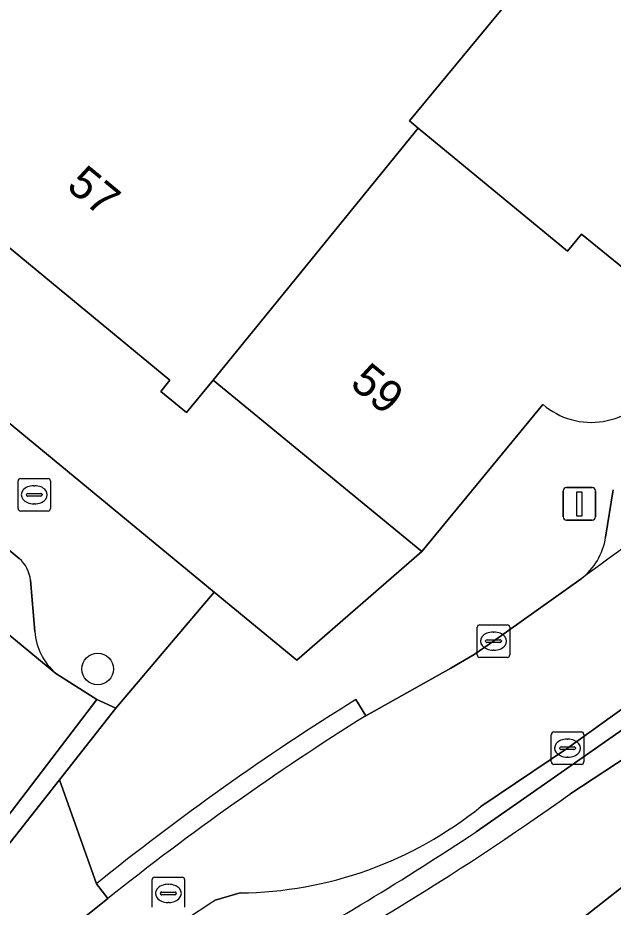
# Model space of a CAD drawing. Extents: x 158352 to 159489, y 383828 to 384603.
# Drawn here: x 159300.73 to 159319.09, y 384230.93 to 384258.36 of the extents above; entities that cross this region are included whole.
import ezdxf

# ---------------------------------------------------------------- set-up
doc = ezdxf.new("R2010")
doc.units = 0
for name, color, linetype in [('IMGEO_Berm_open', 7, 'Continuous'), ('IMGEO_Boom', 7, 'Continuous'), ('IMGEO_Brandkraan', 7, 'Continuous'), ('IMGEO_Erf', 7, 'Continuous'), ('IMGEO_Kolk', 7, 'Continuous'), ('IMGEO_Lichtmast', 7, 'Continuous'), ('IMGEO_Pand', 7, 'Continuous'), ('IMGEO_Pand_nummerreeks', 7, 'Continuous'), ('IMGEO_Parkeervlak_open', 7, 'Continuous'), ('IMGEO_Rijbaan_lokaal_open', 7, 'Continuous'), ('IMGEO_Rijbaan_regionaal_gesloten', 7, 'Continuous'), ('IMGEO_Rioolput', 7, 'Continuous'), ('IMGEO_Verkeerseiland_open', 7, 'Continuous'), ('IMGEO_Voetpad_open', 7, 'Continuous')]:
    doc.layers.add(name, color=color, linetype=linetype)

msp = doc.modelspace()

# ---------------------------------------------------------------- linework, layer by layer
at = {"layer": 'IMGEO_Berm_open'}
for points in [[(159329.688, 384244.338), (159322.899, 384239.582), (159319.463, 384237.121), (159317.68, 384235.836), (159315.006, 384234.032)], [(159314.858, 384233.25), (159316.22, 384234.203), (159319.804, 384236.712), (159323.208, 384239.351), (159329.919, 384243.925)], [(159307.586, 384231.37), (159306.82, 384231.15)]]:
    msp.add_lwpolyline(points, dxfattribs=at)
for centre, radius, start, end in [((159307.451, 384243.417), 12.048, 270.6398, 308.8321), ((159264.275, 384309.393), 91.413, 298.62816, 303.59692), ((159320.717, 384209.578), 25.66, 122.7902, 131.1036)]:
    msp.add_arc(centre, radius, start, end, dxfattribs=at)
at = {"layer": 'IMGEO_Boom'}
msp.add_circle((159303.193, 384238.275), 0.489, dxfattribs=at)
at = {"layer": 'IMGEO_Brandkraan'}
for p, q in [((159300.737, 384243.223), (159300.737, 384244.075)), ((159300.812, 384244.149), (159301.664, 384244.149)), ((159301.738, 384244.075), (159301.738, 384243.223)), ((159301.225, 384243.929), (159301.25, 384243.929)), ((159300.996, 384243.643), (159300.996, 384243.655)), ((159301.434, 384243.606), (159301.036, 384243.606)), ((159301.039, 384243.692), (159301.437, 384243.692)), ((159301.48, 384243.655), (159301.48, 384243.643)), ((159301.248, 384243.369), (159301.223, 384243.369)), ((159301.664, 384243.149), (159300.812, 384243.149))]:
    msp.add_line(p, q, dxfattribs=at)
for points in [[(159300.737, 384243.223), (159300.737, 384244.075)], [(159300.812, 384244.149), (159301.664, 384244.149)], [(159301.738, 384244.075), (159301.738, 384243.223)], [(159301.664, 384243.149), (159300.812, 384243.149)]]:
    msp.add_lwpolyline(points, dxfattribs=at)
for centre, radius, start, end in [((159300.814, 384244.073), 0.0765, 91.552, 178.448), ((159300.814, 384244.073), 0.0765, 91.552, 178.448), ((159301.662, 384244.073), 0.0765, 1.552, 88.448), ((159301.662, 384244.073), 0.0765, 1.552, 88.448), ((159301.036, 384243.652), 0.0403, 85.8775, 175.7526), ((159301.033, 384243.642), 0.0366, 178.938, 274.7102), ((159301.437, 384243.649), 0.043, 264.8664, 352.4533), ((159301.441, 384243.654), 0.0386, 1.7309, 96.639), ((159300.814, 384243.225), 0.0765, 181.552, 268.448), ((159300.814, 384243.225), 0.0765, 181.552, 268.448), ((159301.662, 384243.225), 0.0765, 271.552, 358.448), ((159301.662, 384243.225), 0.0765, 271.552, 358.448)]:
    msp.add_arc(centre, radius, start, end, dxfattribs=at)
for centre, major_axis, ratio, start_param, end_param in [((159301.224, 384243.649), (-0.387, 0.002), 0.722429, 4.712389, 7.853982), ((159301.249, 384243.649), (-0.39, 0.002), 0.717154, 1.570796, 4.712389)]:
    msp.add_ellipse(centre, major_axis=major_axis, ratio=ratio, start_param=start_param, end_param=end_param, dxfattribs=at)
at = {"layer": 'IMGEO_Erf'}
for points in [[(159318.085, 384275.084), (159314.683, 384276.49), (159313.069, 384279.624), (159306.962, 384276.479), (159305.895, 384275.185), (159313.352, 384269.026), (159313.873, 384269.658), (159317.975, 384261.445), (159312.803, 384255.183), (159313.076, 384254.957), (159317.674, 384251.159), (159318.109, 384251.685), (159320.086, 384250.084), (159322.974, 384251.536), (159326.899, 384253.477), (159324.197, 384258.723), (159320.376, 384256.754), (159318.207, 384261.261), (159317.17, 384263.417), (159320.469, 384265.116), (159317.983, 384269.944), (159320.156, 384271.063)], [(159306.755, 384247.189), (159305.93, 384246.184), (159305.137, 384246.836), (159305.42, 384247.181), (159302.001, 384250), (159294.139, 384256.483), (159294.317, 384256.697), (159294.741, 384256.347), (159298.013, 384260.308), (159297.72, 384260.55), (159297.972, 384260.855), (159299.94, 384259.229), (159306.226, 384266.84), (159301.932, 384270.387), (159289.298, 384255.066), (159295.441, 384250), (159306.782, 384240.648), (159309.333, 384238.544), (159313.191, 384241.901)]]:
    msp.add_lwpolyline(points, close=True, dxfattribs=at)
at = {"layer": 'IMGEO_Kolk'}
for p, q in [((159314.971, 384239.636), (159315.823, 384239.636)), ((159314.896, 384238.71), (159314.896, 384239.562)), ((159315.384, 384239.416), (159315.409, 384239.416)), ((159315.897, 384239.562), (159315.897, 384238.71)), ((159315.155, 384239.13), (159315.155, 384239.142)), ((159315.593, 384239.093), (159315.195, 384239.093)), ((159315.198, 384239.179), (159315.596, 384239.179)), ((159315.639, 384239.142), (159315.639, 384239.13)), ((159315.407, 384238.856), (159315.382, 384238.856)), ((159315.823, 384238.636), (159314.971, 384238.636)), ((159317.255, 384236.335), (159318.107, 384236.335)), ((159317.18, 384235.409), (159317.18, 384236.261)), ((159317.668, 384236.115), (159317.693, 384236.115)), ((159318.181, 384236.261), (159318.181, 384235.409)), ((159317.439, 384235.829), (159317.439, 384235.841)), ((159317.877, 384235.792), (159317.479, 384235.792)), ((159317.482, 384235.878), (159317.88, 384235.878)), ((159317.923, 384235.841), (159317.923, 384235.829)), ((159317.691, 384235.555), (159317.666, 384235.555)), ((159318.107, 384235.335), (159317.255, 384235.335))]:
    msp.add_line(p, q, dxfattribs=at)
for points in [[(159314.971, 384239.636), (159315.823, 384239.636)], [(159314.896, 384238.71), (159314.896, 384239.562)], [(159315.897, 384239.562), (159315.897, 384238.71)], [(159315.823, 384238.636), (159314.971, 384238.636)], [(159317.255, 384236.335), (159318.107, 384236.335)], [(159317.18, 384235.409), (159317.18, 384236.261)], [(159318.181, 384236.261), (159318.181, 384235.409)], [(159318.107, 384235.335), (159317.255, 384235.335)]]:
    msp.add_lwpolyline(points, dxfattribs=at)
for centre, radius, start, end in [((159314.973, 384239.56), 0.0765, 91.552, 178.448), ((159314.973, 384239.56), 0.0765, 91.552, 178.448), ((159315.821, 384239.56), 0.0765, 1.552, 88.448), ((159315.821, 384239.56), 0.0765, 1.552, 88.448), ((159315.195, 384239.139), 0.0403, 85.8775, 175.7526), ((159315.192, 384239.129), 0.0366, 178.938, 274.7102), ((159315.596, 384239.136), 0.043, 264.8664, 352.4533), ((159315.6, 384239.141), 0.0386, 1.7309, 96.639), ((159314.973, 384238.712), 0.0765, 181.552, 268.448), ((159314.973, 384238.712), 0.0765, 181.552, 268.448), ((159315.821, 384238.712), 0.0765, 271.552, 358.448), ((159315.821, 384238.712), 0.0765, 271.552, 358.448), ((159317.257, 384236.259), 0.0765, 91.552, 178.448), ((159317.257, 384236.259), 0.0765, 91.552, 178.448), ((159318.105, 384236.259), 0.0765, 1.552, 88.448), ((159318.105, 384236.259), 0.0765, 1.552, 88.448), ((159317.479, 384235.838), 0.0403, 85.8775, 175.7526), ((159317.476, 384235.828), 0.0366, 178.938, 274.7102), ((159317.88, 384235.835), 0.043, 264.8664, 352.4533), ((159317.884, 384235.84), 0.0386, 1.7309, 96.639), ((159317.257, 384235.411), 0.0765, 181.552, 268.448), ((159317.257, 384235.411), 0.0765, 181.552, 268.448), ((159318.105, 384235.411), 0.0765, 271.552, 358.448), ((159318.105, 384235.411), 0.0765, 271.552, 358.448)]:
    msp.add_arc(centre, radius, start, end, dxfattribs=at)
for centre, major_axis, ratio, start_param, end_param in [((159315.383, 384239.136), (-0.387, 0.002), 0.722429, 4.712389, 7.853982), ((159315.408, 384239.136), (-0.39, 0.002), 0.717154, 1.570796, 4.712389), ((159317.667, 384235.835), (-0.387, 0.002), 0.722429, 4.712389, 7.853982), ((159317.692, 384235.835), (-0.39, 0.002), 0.717154, 1.570796, 4.712389)]:
    msp.add_ellipse(centre, major_axis=major_axis, ratio=ratio, start_param=start_param, end_param=end_param, dxfattribs=at)
at = {"layer": 'IMGEO_Lichtmast'}
for p, q in [((159317.549, 384242.97), (159317.549, 384243.77)), ((159317.549, 384243.77), (159317.549, 384242.97)), ((159317.649, 384243.87), (159318.439, 384243.87)), ((159318.439, 384243.87), (159317.649, 384243.87)), ((159318.539, 384243.77), (159318.539, 384242.97)), ((159318.539, 384242.97), (159318.539, 384243.77)), ((159318.439, 384242.87), (159317.649, 384242.87)), ((159317.649, 384242.87), (159318.439, 384242.87))]:
    msp.add_line(p, q, dxfattribs=at)
msp.add_lwpolyline([(159317.969, 384243.745), (159318.119, 384243.745), (159318.119, 384242.995), (159317.969, 384242.995), (159317.969, 384243.745)], dxfattribs=at)
for centre, start, end in [((159317.649, 384243.77), 90, 180), ((159317.649, 384243.77), 90, 180), ((159318.439, 384243.77), 0, 90), ((159318.439, 384243.77), 360, 90), ((159317.649, 384242.97), 180, 270), ((159317.649, 384242.97), 180, 270), ((159318.439, 384242.97), 270, 0), ((159318.439, 384242.97), 270, 0)]:
    msp.add_arc(centre, 0.1, start, end, dxfattribs=at)
at = {"layer": 'IMGEO_Pand'}
msp.add_lwpolyline([(159313.076, 384254.957), (159312.803, 384255.183), (159317.975, 384261.445), (159313.873, 384269.658), (159313.352, 384269.026), (159305.895, 384275.185), (159301.932, 384270.387), (159306.226, 384266.84), (159299.94, 384259.229), (159297.972, 384260.855), (159297.72, 384260.55), (159298.013, 384260.308), (159294.741, 384256.347), (159294.317, 384256.697), (159294.139, 384256.483), (159302.001, 384250), (159305.42, 384247.181), (159305.137, 384246.836), (159305.93, 384246.184), (159306.755, 384247.189), (159309.042, 384250)], close=True, dxfattribs=at)
msp.add_lwpolyline([(159320.189, 384250), (159320.086, 384250.084), (159318.109, 384251.685), (159317.674, 384251.159), (159313.076, 384254.957), (159309.042, 384250), (159306.755, 384247.189), (159313.191, 384241.901), (159316.923, 384246.435)], dxfattribs=at)
msp.add_arc((159318.412, 384248.163), 2.28, 229.2472, 329.3217, dxfattribs=at)
at = {"layer": 'IMGEO_Parkeervlak_open'}
for points in [[(159225.161, 384301.587), (159301.9, 384238.141)], [(159300.775, 384241.686), (159293.416, 384247.796), (159293.064, 384248.09), (159290.776, 384250), (159287.517, 384252.693), (159241.358, 384290.832), (159229.38, 384300.734)], [(159319.088, 384243.804), (159318.852, 384242.34)], [(159301.258, 384239.429), (159301.123, 384241.017)]]:
    msp.add_lwpolyline(points, dxfattribs=at)
for centre, radius, start, end in [((159501.437, 383990.721), 310.293, 124.11072, 126.2173), ((159316.91, 384242.619), 1.962, 307.3823, 351.8158), ((159300.091, 384240.905), 1.038, 6.1869, 48.7782), ((159303.124, 384239.555), 1.87, 183.8602, 229.1274)]:
    msp.add_arc(centre, radius, start, end, dxfattribs=at)
at = {"layer": 'IMGEO_Rijbaan_lokaal_open'}
for points in [[(159299.753, 384232.877), (159303.164, 384237.341), (159301.9, 384238.141), (159225.161, 384301.587), (159224.159, 384302.406), (159220.373, 384297.799), (159232.03, 384288.166), (159236.181, 384284.746), (159236.448, 384284.522), (159273.782, 384253.186), (159296.711, 384234.727), (159296.822, 384234.635)], [(159315.006, 384234.032), (159317.68, 384235.836), (159319.463, 384237.121), (159322.899, 384239.582), (159329.688, 384244.338)], [(159318.101, 384241.06), (159315.398, 384239.135), (159314.797, 384238.724), (159314.077, 384238.305), (159311.46, 384236.837)], [(159303.509, 384231.201), (159302.722, 384230.569), (159303.847, 384228.914)], [(159306.82, 384231.15), (159307.586, 384231.37)]]:
    msp.add_lwpolyline(points, dxfattribs=at)
msp.add_lwpolyline([(159299.753, 384232.877), (159300.272, 384232.641), (159302.011, 384234.855), (159303.75, 384237.069), (159303.164, 384237.341)], close=True, dxfattribs=at)
for centre, radius, start, end in [((159501.437, 383990.721), 310.293, 124.11072, 126.2173), ((159357.435, 384163.551), 86.513, 122.10163, 128.55958), ((159307.451, 384243.417), 12.048, 270.6398, 308.8321), ((159320.717, 384209.578), 25.66, 122.7902, 131.1036)]:
    msp.add_arc(centre, radius, start, end, dxfattribs=at)
at = {"layer": 'IMGEO_Rijbaan_regionaal_gesloten'}
for points in [[(159276.714, 384180.808), (159281.68, 384189.635), (159286.462, 384197.323), (159288.816, 384200.67), (159293.818, 384207.144), (159298.894, 384213.286), (159304.485, 384219.171), (159310.406, 384224.505), (159319.859, 384231.934), (159333.101, 384240.983), (159339.869, 384245.249), (159347.004, 384249.259), (159355.114, 384253.897), (159353.595, 384256.559), (159347.924, 384253.53), (159341.517, 384250), (159332.305, 384244.477), (159320.267, 384236.076), (159317.754, 384234.42)], [(159319.859, 384231.934), (159310.406, 384224.505), (159304.485, 384219.171), (159298.894, 384213.286), (159293.818, 384207.144), (159288.816, 384200.67), (159286.462, 384197.323), (159281.68, 384189.635), (159276.714, 384180.808)]]:
    msp.add_lwpolyline(points, dxfattribs=at)
msp.add_arc((159266.42, 384306.302), 88.33, 297.04646, 305.53213, dxfattribs=at)
at = {"layer": 'IMGEO_Rioolput'}
for p, q in [((159304.871, 384230.93), (159304.871, 384231.782)), ((159304.946, 384231.856), (159305.798, 384231.856)), ((159305.872, 384231.782), (159305.872, 384230.93)), ((159305.173, 384231.399), (159305.571, 384231.399)), ((159305.359, 384231.636), (159305.384, 384231.636)), ((159305.13, 384231.35), (159305.13, 384231.362)), ((159305.568, 384231.313), (159305.17, 384231.313)), ((159305.614, 384231.362), (159305.614, 384231.35)), ((159305.382, 384231.076), (159305.357, 384231.076))]:
    msp.add_line(p, q, dxfattribs=at)
for points in [[(159304.871, 384230.93), (159304.871, 384231.782)], [(159304.946, 384231.856), (159305.798, 384231.856)], [(159305.872, 384231.782), (159305.872, 384230.93)]]:
    msp.add_lwpolyline(points, dxfattribs=at)
for centre, radius, start, end in [((159304.948, 384231.78), 0.0765, 91.552, 178.448), ((159304.948, 384231.78), 0.0765, 91.552, 178.448), ((159305.796, 384231.78), 0.0765, 1.552, 88.448), ((159305.796, 384231.78), 0.0765, 1.552, 88.448), ((159305.17, 384231.359), 0.0403, 85.8775, 175.7526), ((159305.575, 384231.361), 0.0386, 1.7309, 96.639), ((159305.167, 384231.349), 0.0366, 178.938, 274.7102), ((159305.571, 384231.356), 0.043, 264.8664, 352.4533)]:
    msp.add_arc(centre, radius, start, end, dxfattribs=at)
for centre, major_axis, ratio, start_param, end_param in [((159305.358, 384231.356), (-0.387, 0.002), 0.722429, 4.712389, 7.853982), ((159305.383, 384231.356), (-0.39, 0.002), 0.717154, 1.570796, 4.712389)]:
    msp.add_ellipse(centre, major_axis=major_axis, ratio=ratio, start_param=start_param, end_param=end_param, dxfattribs=at)
at = {"layer": 'IMGEO_Verkeerseiland_open'}
for points in [[(159317.754, 384234.42), (159320.267, 384236.076), (159332.305, 384244.477), (159341.517, 384250)], [(159329.919, 384243.925), (159323.208, 384239.351), (159319.804, 384236.712), (159316.22, 384234.203), (159314.858, 384233.25)]]:
    msp.add_lwpolyline(points, dxfattribs=at)
for centre, radius, start, end in [((159266.42, 384306.302), 88.33, 297.04646, 305.53213), ((159264.275, 384309.393), 91.413, 298.62816, 303.59692)]:
    msp.add_arc(centre, radius, start, end, dxfattribs=at)
at = {"layer": 'IMGEO_Voetpad_open'}
for points in [[(159229.38, 384300.734), (159241.358, 384290.832), (159287.517, 384252.693), (159290.776, 384250), (159293.064, 384248.09), (159293.416, 384247.796), (159300.775, 384241.686)], [(159301.9, 384238.141), (159303.164, 384237.341), (159303.75, 384237.069), (159306.782, 384240.648), (159295.441, 384250), (159289.298, 384255.066), (159287.849, 384256.261)], [(159316.923, 384246.435), (159313.191, 384241.901), (159309.333, 384238.544), (159306.782, 384240.648), (159303.75, 384237.069), (159302.011, 384234.855), (159303.156, 384231.654)], [(159318.852, 384242.34), (159319.088, 384243.804)], [(159301.123, 384241.017), (159301.258, 384239.429)], [(159311.155, 384237.334), (159311.46, 384236.837), (159314.077, 384238.305), (159314.797, 384238.724), (159315.398, 384239.135), (159318.101, 384241.06)], [(159311.46, 384236.837), (159311.155, 384237.334)], [(159300.986, 384229.184), (159302.722, 384230.569), (159303.509, 384231.201), (159303.156, 384231.654), (159302.011, 384234.855), (159300.272, 384232.641), (159293.336, 384225.862), (159293.268, 384224.322), (159283.782, 384214.684), (159276.829, 384206.668), (159274.711, 384203.811)], [(159303.156, 384231.654), (159303.509, 384231.201)]]:
    msp.add_lwpolyline(points, dxfattribs=at)
for centre, radius, start, end in [((159318.412, 384248.163), 2.28, 229.2472, 329.3217), ((159316.91, 384242.619), 1.962, 307.3823, 351.8158), ((159300.091, 384240.905), 1.038, 6.1869, 48.7782), ((159303.124, 384239.555), 1.87, 183.8602, 229.1274), ((159352.59, 384170.509), 78.628, 121.80139, 128.95487), ((159352.59, 384170.509), 78.628, 121.80139, 128.95487), ((159357.435, 384163.551), 86.513, 122.10163, 128.55958)]:
    msp.add_arc(centre, radius, start, end, dxfattribs=at)

# ---------------------------------------------------------------- texts
at = {"layer": 'IMGEO_Pand_nummerreeks'}
for s, rotation, p in [('57', 320.4921, (159302.194, 384253.108)), ('59', 320.5925, (159310.935, 384247.017))]:
    msp.add_text(s, height=1, rotation=rotation, dxfattribs=at).set_placement(p)

doc.saveas('drawing.dxf')
